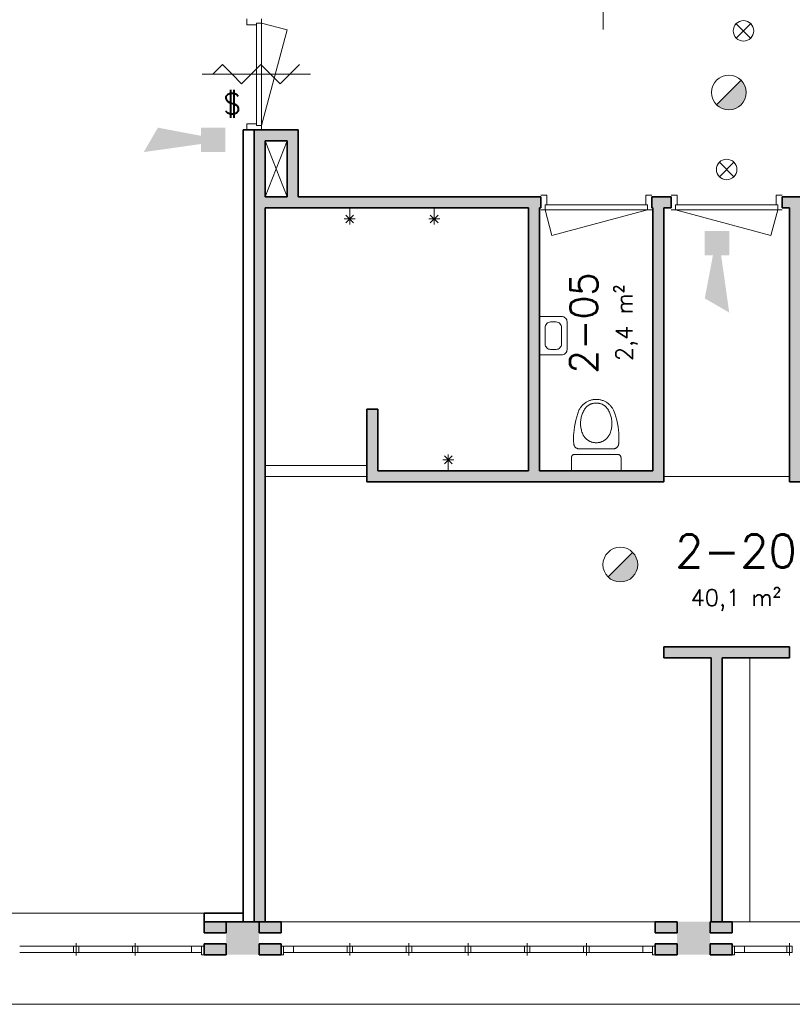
# Model space of a CAD drawing. Header units: millimetres. Extents: x -13022 to 1371524, y -38729 to 632593.
# Tile 315 of 381: x 779069 to 786091, y 574028 to 582980. Entities that reach past the tile are written whole.
import ezdxf

# ---------------------------------------------------------------- set-up
doc = ezdxf.new("R2010")
doc.units = ezdxf.units.MM
doc.header["$LTSCALE"] = 35
for name, color, linetype, lineweight in [('A LIJN 1', 1, 'Continuous', 20), ('A LIJN 2', 2, 'Continuous', 35), ('A LIJN 5', 5, 'Continuous', 13), ('A LIJN 9', 252, 'Continuous', 18), ('Al65----_beveiliging-inst', 92, 'Continuous', 9), ('B95 tekst', 7, 'Continuous', 25), ('brandveiligheid voorzieningen', 10, 'Continuous', 9)]:
    doc.layers.add(name, color=color, linetype=linetype, lineweight=lineweight)
doc.styles.add('Algemeen', font='simplex.shx', dxfattribs={"height": 2.5})

# ---------------------------------------------------------------- blocks, each defined once
blk = doc.blocks.new('Brandmelder')
at = {"layer": 'brandveiligheid voorzieningen'}
blk.add_hatch(color=256, dxfattribs=at).paths.add_polyline_path([(76.62, -89.8, 0.198912), (75.85, -87.94), (72.13, -91.66, 0.668179)])
blk.add_line((72.13, -91.66), (75.85, -87.94), dxfattribs=at)
blk.add_circle((73.99, -89.8), 2.63, dxfattribs=at)
blk = doc.blocks.new('Nevenindicator')
at = {"layer": 'Al65----_beveiliging-inst', "color": 92, "ltscale": 0.7}
for p, q in [((159.19, -81.94), (161.37, -79.75)), ((159.19, -79.75), (161.37, -81.94))]:
    blk.add_line(p, q, dxfattribs=at)
blk.add_circle((160.28, -80.84), 1.55, dxfattribs=at)
blk = doc.blocks.new('Signaalgever (akoestisch)')
at = {"layer": 'Al65----_beveiliging-inst', "color": 10, "linetype": 'Continuous'}
for points in [[(3.71, 0), (3.71, 3.71), (0, 0), (0, 3.71)], [(10.23, 0), (12.38, 3.71), (3.71, 1.24), (3.71, 2.48)]]:
    blk.add_solid(points, dxfattribs=at)
blk = doc.blocks.new('Panieksluiting')
at = {"layer": 'brandveiligheid voorzieningen', "lineweight": 0, "style": 'Algemeen'}
blk.add_text('$', height=3.09, dxfattribs=at).set_placement((158.43, -91.61))

msp = doc.modelspace()

# ---------------------------------------------------------------- hatches: boundary and pattern name
at = {"layer": 'A LIJN 9', "ltscale": 0.1}
h = msp.add_hatch(color=256, dxfattribs=at)
h.dxf.hatch_style = 1
h.paths.add_polyline_path([(783804.164, 581367.861), (781600.162, 581367.861), (781600.162, 581978.86), (781300.157, 581978.86), (781200.156, 581978.86), (781200.156, 574777.885), (781300.157, 574777.885), (781300.157, 581267.86), (783694.172, 581267.86), (783694.172, 578877.863), (782324.323, 578877.863), (782324.323, 579437.863), (782224.322, 579437.863), (782224.322, 578777.863), (784924.171, 578777.863), (784924.171, 578877.863), (784924.171, 581267.86), (784989.165, 581267.86), (784989.165, 581367.861), (784814.177, 581367.861), (784814.177, 581267.86), (784824.171, 581267.86), (784824.171, 578877.863), (783794.172, 578877.863), (783794.172, 581267.86), (783804.165, 581267.86)])
h.paths.add_polyline_path([(781500.161, 581367.861), (781300.157, 581367.861), (781300.157, 581878.859), (781500.161, 581878.859)], flags=16)
h = msp.add_hatch(color=256, dxfattribs=at)
h.dxf.hatch_style = 1
h.paths.add_polyline_path([(786524.321, 581267.86), (786524.321, 581367.861), (785999.179, 581367.861), (785999.179, 581267.86), (786064.172, 581267.86), (786064.172, 578777.863), (789324.168, 578777.863), (789324.168, 575352.902), (788884.168, 575352.902), (788884.168, 574777.893), (788984.168, 574777.893), (788984.168, 575252.902), (789424.168, 575252.902), (789424.168, 578777.863), (792684.171, 578777.863), (792684.171, 578877.863), (792684.171, 581267.86), (792684.171, 581367.861), (787534.335, 581367.861), (787534.335, 581267.86), (788817.322, 581267.86), (788817.322, 580917.86), (789267.321, 580917.86), (789267.321, 581267.86), (791402.324, 581267.86), (791402.324, 580852.866), (791502.324, 580852.866), (791502.324, 581267.86), (792584.172, 581267.86), (792584.172, 578877.863), (791502.322, 578877.863), (791502.323, 579812.859), (791932.321, 579812.86), (791932.321, 579912.86), (791502.322, 579912.859), (791402.324, 579912.859), (791402.322, 578877.863), (786164.171, 578877.863), (786164.171, 580917.86), (786524.321, 580917.86)])
h.paths.add_polyline_path([(786164.171, 581017.86), (786164.171, 581267.86), (786424.321, 581267.86), (786424.321, 581017.86)], flags=16)
h.paths.add_polyline_path([(788917.322, 581017.86), (788917.322, 581267.86), (789167.322, 581267.86), (789167.322, 581017.86)], flags=16)
h = msp.add_hatch(color=256, dxfattribs=at)
h.dxf.hatch_style = 1
h.paths.add_polyline_path([(786064.172, 577277.892), (784924.171, 577277.892), (784924.171, 577177.892), (785354.335, 577177.892), (785354.335, 574777.89), (785454.335, 574777.895), (785454.335, 577177.892), (786064.172, 577177.892)])
h = msp.add_hatch(color=256, dxfattribs=at)
h.dxf.hatch_style = 1
h.paths.add_polyline_path([(780744.311, 574777.884), (780744.311, 574677.892), (780944.312, 574677.892), (780944.312, 574777.884)])
h.paths.add_polyline_path([(780744.311, 574577.869), (780744.311, 574477.869), (780944.312, 574477.869), (780944.354, 574577.869)])
h.paths.add_polyline_path([(781244.324, 574577.894), (781244.324, 574477.894), (781444.322, 574477.894), (781444.322, 574577.894)])
h.paths.add_polyline_path([(781244.324, 574777.885), (781244.324, 574677.884), (781444.322, 574677.884), (781444.322, 574777.884)])
h = msp.add_hatch(color=256, dxfattribs=at)
h.dxf.hatch_style = 1
h.paths.add_polyline_path([(785044.329, 574777.884), (784844.332, 574777.884), (784844.332, 574677.884), (785044.329, 574677.884)])
h.paths.add_polyline_path([(785044.371, 574577.869), (784844.332, 574577.869), (784844.332, 574477.869), (785044.329, 574477.869)])
h.paths.add_polyline_path([(785544.342, 574577.902), (785344.341, 574577.898), (785344.341, 574477.898), (785544.342, 574477.902)])
h.paths.add_polyline_path([(785544.342, 574777.9), (785454.335, 574777.895), (785454.335, 574777.889), (785354.335, 574777.889), (785344.341, 574777.889), (785344.341, 574677.889), (785544.342, 574677.9)])

# ---------------------------------------------------------------- linework, layer by layer
at = {"layer": 'A LIJN 1', "linetype": 'Continuous'}
for p, q in [((784373.166, 582891.767), (784373.166, 583878.961)), ((780911.548, 582571.334), (780824.058, 582483.867)), ((780999.003, 582483.867), (780911.548, 582571.33)), ((781261.389, 582571.334), (781086.458, 582396.403)), ((781261.389, 582571.334), (781436.319, 582396.403)), ((781611.25, 582571.334), (781436.319, 582396.403)), ((781711.25, 582483.867), (780728.217, 582483.867)), ((781086.458, 582396.403), (780999.003, 582483.867)), ((781300.157, 581878.86), (781500.161, 581367.861)), ((781300.157, 581367.861), (781500.161, 581878.86)), ((782068.209, 581267.86), (782068.209, 581117.863)), ((782836.266, 581267.86), (782836.266, 581117.863)), ((782018.208, 581167.858), (782118.209, 581167.858)), ((782103.572, 581203.22), (782032.858, 581132.507)), ((782032.859, 581203.22), (782103.569, 581132.511)), ((782786.265, 581167.858), (782886.266, 581167.858)), ((782871.629, 581203.22), (782800.915, 581132.507)), ((782800.916, 581203.22), (782871.626, 581132.511)), ((783844.172, 580031.764), (783844.172, 580181.764)), ((783894.172, 580231.764), (783944.172, 580231.764)), ((783994.172, 580181.764), (783994.172, 580031.764)), ((783944.172, 579981.764), (783894.172, 579981.764)), ((782928.96, 578942.503), (782999.674, 579013.216)), ((782999.673, 578942.503), (782928.963, 579013.213)), ((782964.323, 578877.863), (782964.323, 579027.861)), ((781300.157, 578927.862), (782224.322, 578927.862)), ((783014.323, 578977.865), (782914.323, 578977.865)), ((781300.157, 578827.862), (782224.322, 578827.862)), ((784924.171, 578827.863), (786064.172, 578827.862)), ((785704.331, 574777.89), (785704.331, 577177.892)), ((796748.361, 574027.902), (744281.704, 574027.902))]:
    msp.add_line(p, q, dxfattribs=at)
at = {"layer": 'A LIJN 1'}
for points in [[(783994.172, 580281.764), (783794.171, 580281.763)], [(783794.171, 580281.763), (783794.171, 579931.764)], [(784044.172, 579981.764), (784044.172, 580231.764)], [(783794.171, 579931.764), (783994.172, 579931.764)]]:
    msp.add_lwpolyline(points, dxfattribs=at)
for centre, major_axis, start_param, end_param in [((783994.172, 580231.764), (-35.355, 35.355), 3.92699082, 5.49778743), ((783994.172, 579981.764), (35.355, 35.355), 3.92699053, 5.49778714)]:
    msp.add_ellipse(centre, major_axis=major_axis, ratio=1, start_param=start_param, end_param=end_param, dxfattribs=at)
at = {"layer": 'A LIJN 1', "linetype": 'Continuous'}
for centre, major_axis, start_param, end_param in [((783894.172, 580181.764), (35.355, 35.355), 0.78539816, 2.35619453), ((783944.172, 580181.764), (-35.355, 35.355), 3.92699082, 5.49778719), ((783894.172, 580031.764), (-35.355, 35.355), 0.78539816, 2.35619453), ((783944.172, 580031.764), (35.355, 35.355), 3.92699082, 5.49778719)]:
    msp.add_ellipse(centre, major_axis=major_axis, ratio=1, start_param=start_param, end_param=end_param, dxfattribs=at)
for points, invisible_edges in [([(784198.622, 579429.14), (784162.231, 579446.607), (784166.074, 579452.472)], 13), ([(784166.074, 579452.472), (784170.151, 579458.177), (784203.672, 579437.5)], 14), ([(784198.622, 579429.14), (784166.074, 579452.472), (784203.672, 579437.5)], 3), ([(784174.455, 579463.714), (784203.672, 579437.5), (784170.151, 579458.177)], 3), ([(784174.455, 579463.714), (784178.979, 579469.071), (784209.06, 579445.648)], 14), ([(784174.455, 579463.714), (784209.06, 579445.648), (784203.672, 579437.5)], 13), ([(784209.06, 579445.648), (784178.979, 579469.071), (784183.717, 579474.241)], 13), ([(784188.659, 579479.215), (784214.825, 579452.861), (784183.717, 579474.241)], 3), ([(784183.717, 579474.241), (784214.825, 579452.861), (784211.871, 579449.311)], 13), ([(784209.06, 579445.648), (784183.717, 579474.241), (784211.871, 579449.311)], 3), ([(784188.659, 579479.215), (784193.799, 579483.985), (784217.915, 579456.292)], 14), ([(784188.659, 579479.215), (784217.915, 579456.292), (784214.825, 579452.861)], 13), ([(784221.139, 579459.598), (784193.799, 579483.985), (784199.127, 579488.544)], 13), ([(784221.139, 579459.598), (784217.915, 579456.292), (784193.799, 579483.985)], 14), ([(784224.49, 579462.775), (784199.127, 579488.544), (784204.635, 579492.883)], 13), ([(784221.139, 579459.598), (784199.127, 579488.544), (784224.49, 579462.775)], 3), ([(784227.963, 579465.818), (784204.635, 579492.883), (784210.314, 579496.996)], 13), ([(784227.963, 579465.818), (784224.49, 579462.775), (784204.635, 579492.883)], 14), ([(784235.256, 579471.482), (784210.314, 579496.996), (784216.155, 579500.877)], 13), ([(784231.554, 579468.722), (784227.963, 579465.818), (784210.314, 579496.996)], 14), ([(784231.554, 579468.722), (784210.314, 579496.996), (784235.256, 579471.482)], 3), ([(784222.148, 579504.518), (784239.064, 579474.094), (784216.155, 579500.877)], 3), ([(784235.256, 579471.482), (784216.155, 579500.877), (784239.064, 579474.094)], 3), ([(784228.283, 579507.914), (784242.972, 579476.554), (784222.148, 579504.518)], 3), ([(784242.972, 579476.554), (784239.064, 579474.094), (784222.148, 579504.518)], 14), ([(784228.283, 579507.914), (784234.55, 579511.058), (784246.974, 579478.858)], 14), ([(784228.283, 579507.914), (784246.974, 579478.858), (784242.972, 579476.554)], 13), ([(784251.063, 579481.004), (784234.55, 579511.058), (784240.94, 579513.947)], 13), ([(784251.063, 579481.004), (784246.974, 579478.858), (784234.55, 579511.058)], 14), ([(784255.234, 579482.986), (784240.94, 579513.947), (784247.441, 579516.576)], 13), ([(784251.063, 579481.004), (784240.94, 579513.947), (784255.234, 579482.986)], 3), ([(784263.792, 579486.451), (784247.441, 579516.576), (784254.043, 579518.939)], 13), ([(784259.479, 579484.803), (784255.234, 579482.986), (784247.441, 579516.576)], 14), ([(784259.479, 579484.803), (784247.441, 579516.576), (784263.792, 579486.451)], 3), ([(784260.735, 579521.033), (784268.167, 579487.928), (784254.043, 579518.939)], 3), ([(784263.792, 579486.451), (784254.043, 579518.939), (784268.167, 579487.928)], 3), ([(784260.735, 579521.033), (784267.507, 579522.855), (784272.597, 579489.232)], 14), ([(784260.735, 579521.033), (784272.597, 579489.232), (784268.167, 579487.928)], 13), ([(784277.075, 579490.361), (784267.507, 579522.855), (784274.345, 579524.402)], 13), ([(784277.075, 579490.361), (784272.597, 579489.232), (784267.507, 579522.855)], 14), ([(784281.593, 579491.312), (784274.345, 579524.402), (784281.242, 579525.671)], 13), ([(784277.075, 579490.361), (784274.345, 579524.402), (784281.593, 579491.312)], 3), ([(784281.242, 579525.671), (784288.184, 579526.66), (784290.726, 579492.678)], 14), ([(784281.593, 579491.312), (784281.242, 579525.671), (784286.146, 579492.085)], 3), ([(784281.242, 579525.671), (784290.726, 579492.678), (784286.146, 579492.085)], 13), ([(784295.16, 579527.368), (784295.324, 579493.091), (784288.184, 579526.66)], 3), ([(784290.726, 579492.678), (784288.184, 579526.66), (784295.324, 579493.091)], 3), ([(784299.936, 579493.321), (784295.16, 579527.368), (784302.16, 579527.793)], 13), ([(784299.936, 579493.321), (784295.324, 579493.091), (784295.16, 579527.368)], 14), ([(784299.936, 579493.321), (784302.16, 579527.793), (784304.554, 579493.37)], 3), ([(784302.16, 579527.793), (784309.171, 579527.935), (784304.554, 579493.37)], 14), ([(784304.554, 579493.37), (784309.171, 579527.935), (784309.17, 579493.238)], 3), ([(784313.787, 579493.37), (784309.17, 579493.238), (784309.171, 579527.935)], 14), ([(784316.181, 579527.793), (784313.787, 579493.37), (784309.171, 579527.935)], 3), ([(784318.405, 579493.321), (784313.787, 579493.37), (784316.181, 579527.793)], 14), ([(784318.405, 579493.321), (784316.181, 579527.793), (784323.181, 579527.368)], 13), ([(784318.405, 579493.321), (784323.181, 579527.368), (784323.017, 579493.091)], 3), ([(784323.181, 579527.368), (784330.157, 579526.66), (784323.017, 579493.091)], 14), ([(784327.616, 579492.678), (784323.017, 579493.091), (784330.157, 579526.66)], 14), ([(784327.616, 579492.678), (784330.157, 579526.66), (784337.099, 579525.671)], 13), ([(784327.616, 579492.678), (784337.099, 579525.671), (784332.195, 579492.085)], 3), ([(784336.748, 579491.312), (784332.195, 579492.085), (784337.099, 579525.671)], 14), ([(784343.996, 579524.402), (784336.748, 579491.312), (784337.099, 579525.671)], 3), ([(784343.996, 579524.402), (784341.267, 579490.361), (784336.748, 579491.312)], 13), ([(784343.996, 579524.402), (784350.835, 579522.855), (784341.267, 579490.361)], 14), ([(784345.744, 579489.232), (784341.267, 579490.361), (784350.835, 579522.855)], 14), ([(784345.744, 579489.232), (784350.835, 579522.855), (784357.607, 579521.033)], 13), ([(784345.744, 579489.232), (784357.607, 579521.033), (784350.174, 579487.928)], 3), ([(784350.174, 579487.928), (784357.607, 579521.033), (784364.299, 579518.939)], 13), ([(784350.174, 579487.928), (784364.299, 579518.939), (784354.549, 579486.451)], 3), ([(784370.9, 579516.576), (784354.549, 579486.451), (784364.299, 579518.939)], 3), ([(784358.863, 579484.803), (784354.549, 579486.451), (784370.9, 579516.576)], 14), ([(784358.863, 579484.803), (784370.9, 579516.576), (784363.108, 579482.986)], 3), ([(784370.9, 579516.576), (784377.401, 579513.947), (784363.108, 579482.986)], 14), ([(784377.401, 579513.947), (784367.278, 579481.004), (784363.108, 579482.986)], 13), ([(784377.401, 579513.947), (784383.791, 579511.058), (784367.278, 579481.004)], 14), ([(784367.278, 579481.004), (784383.791, 579511.058), (784371.367, 579478.858)], 3), ([(784390.058, 579507.914), (784371.367, 579478.858), (784383.791, 579511.058)], 3), ([(784390.058, 579507.914), (784375.369, 579476.554), (784371.367, 579478.858)], 13), ([(784390.058, 579507.914), (784396.193, 579504.518), (784375.369, 579476.554)], 14), ([(784379.277, 579474.094), (784375.369, 579476.554), (784396.193, 579504.518)], 14), ([(784379.277, 579474.094), (784396.193, 579504.518), (784402.186, 579500.877)], 13), ([(784379.277, 579474.094), (784402.186, 579500.877), (784383.085, 579471.482)], 3), ([(784402.186, 579500.877), (784408.028, 579496.997), (784383.085, 579471.482)], 14), ([(784383.085, 579471.482), (784408.028, 579496.997), (784386.787, 579468.722)], 3), ([(784390.378, 579465.818), (784386.787, 579468.722), (784408.028, 579496.997)], 14), ([(784413.707, 579492.883), (784390.378, 579465.818), (784408.028, 579496.997)], 3), ([(784413.707, 579492.883), (784393.851, 579462.775), (784390.378, 579465.818)], 13), ([(784419.214, 579488.544), (784393.851, 579462.775), (784413.707, 579492.883)], 3), ([(784419.214, 579488.544), (784397.202, 579459.598), (784393.851, 579462.775)], 13), ([(784419.214, 579488.544), (784424.542, 579483.985), (784397.202, 579459.598)], 14), ([(784397.202, 579459.598), (784424.542, 579483.985), (784400.426, 579456.292)], 3), ([(784424.542, 579483.985), (784429.683, 579479.215), (784400.426, 579456.292)], 14), ([(784403.517, 579452.861), (784400.426, 579456.292), (784429.683, 579479.215)], 14), ([(784403.517, 579452.861), (784429.683, 579479.215), (784434.625, 579474.241)], 13), ([(784406.47, 579449.311), (784403.517, 579452.861), (784434.625, 579474.241)], 14), ([(784409.282, 579445.648), (784406.47, 579449.311), (784434.625, 579474.241)], 14), ([(784409.282, 579445.648), (784434.625, 579474.241), (784439.362, 579469.071)], 13), ([(784409.282, 579445.648), (784439.362, 579469.071), (784443.887, 579463.714)], 13), ([(784409.282, 579445.648), (784443.887, 579463.714), (784414.669, 579437.5)], 3), ([(784448.191, 579458.177), (784414.669, 579437.5), (784443.887, 579463.714)], 3), ([(784448.191, 579458.177), (784452.268, 579452.472), (784414.669, 579437.5)], 14), ([(784452.268, 579452.472), (784419.72, 579429.14), (784414.669, 579437.5)], 13), ([(784456.11, 579446.607), (784419.72, 579429.14), (784452.268, 579452.472)], 3), ([(784131.756, 579369.474), (784169.44, 579346.725), (784123.577, 579339.501)], 3), ([(784131.756, 579369.474), (784141.293, 579399.043), (784175.786, 579375.317)], 14), ([(784131.756, 579369.474), (784175.786, 579375.317), (784173.284, 579365.875)], 13), ([(784131.756, 579369.474), (784173.284, 579365.875), (784171.168, 579356.339)], 13), ([(784131.756, 579369.474), (784171.168, 579356.339), (784169.44, 579346.725)], 13), ([(784185.561, 579402.925), (784141.293, 579399.043), (784152.167, 579428.146)], 13), ([(784185.561, 579402.925), (784181.93, 579393.857), (784141.293, 579399.043)], 14), ([(784181.93, 579393.857), (784178.67, 579384.649), (784141.293, 579399.043)], 14), ([(784175.786, 579375.317), (784141.293, 579399.043), (784178.67, 579384.649)], 3), ([(784155.272, 579434.434), (784189.559, 579411.838), (784152.167, 579428.146)], 3), ([(784185.561, 579402.925), (784152.167, 579428.146), (784189.559, 579411.838)], 3), ([(784155.272, 579434.434), (784158.628, 579440.591), (784193.914, 579420.58)], 14), ([(784155.272, 579434.434), (784193.914, 579420.58), (784189.559, 579411.838)], 13), ([(784162.231, 579446.607), (784193.914, 579420.58), (784158.628, 579440.591)], 3), ([(784198.622, 579429.14), (784193.914, 579420.58), (784162.231, 579446.607)], 14), ([(784456.11, 579446.607), (784424.427, 579420.58), (784419.72, 579429.14)], 13), ([(784459.713, 579440.591), (784424.427, 579420.58), (784456.11, 579446.607)], 3), ([(784459.713, 579440.591), (784463.069, 579434.434), (784424.427, 579420.58)], 14), ([(784463.069, 579434.434), (784428.782, 579411.838), (784424.427, 579420.58)], 13), ([(784463.069, 579434.434), (784466.174, 579428.146), (784428.782, 579411.838)], 14), ([(784432.78, 579402.925), (784428.782, 579411.838), (784466.174, 579428.146)], 14), ([(784432.78, 579402.925), (784466.174, 579428.146), (784477.049, 579399.043)], 13), ([(784432.78, 579402.925), (784477.049, 579399.043), (784436.412, 579393.857)], 3), ([(784436.412, 579393.857), (784477.049, 579399.043), (784439.671, 579384.649)], 3), ([(784442.555, 579375.317), (784439.671, 579384.649), (784477.049, 579399.043)], 14), ([(784486.586, 579369.474), (784442.555, 579375.317), (784477.049, 579399.043)], 3), ([(784486.586, 579369.474), (784445.057, 579365.875), (784442.555, 579375.317)], 13), ([(784486.586, 579369.474), (784447.173, 579356.339), (784445.057, 579365.875)], 13), ([(784486.586, 579369.474), (784448.901, 579346.725), (784447.173, 579356.339)], 13), ([(784486.586, 579369.474), (784494.764, 579339.501), (784448.901, 579346.725)], 14), ([(784169.837, 579268.921), (784107.346, 579247.784), (784111.36, 579278.592)], 13), ([(784116.774, 579309.186), (784167.363, 579288.296), (784111.36, 579278.592)], 3), ([(784168.404, 579278.583), (784111.36, 579278.592), (784167.363, 579288.296)], 3), ([(784169.837, 579268.921), (784111.36, 579278.592), (784168.404, 579278.583)], 3), ([(784116.774, 579309.186), (784123.577, 579339.501), (784166.619, 579317.573)], 14), ([(784116.774, 579309.186), (784166.619, 579317.573), (784166.47, 579307.807)], 13), ([(784116.774, 579309.186), (784166.47, 579307.807), (784166.718, 579298.042)], 13), ([(784116.774, 579309.186), (784166.718, 579298.042), (784167.363, 579288.296)], 13), ([(784123.577, 579339.501), (784169.44, 579346.725), (784168.105, 579337.049)], 13), ([(784167.165, 579327.326), (784166.619, 579317.573), (784123.577, 579339.501)], 14), ([(784167.165, 579327.326), (784123.577, 579339.501), (784168.105, 579337.049)], 3), ([(784449.938, 579278.583), (784506.982, 579278.592), (784448.504, 579268.921)], 3), ([(784448.504, 579268.921), (784506.982, 579278.592), (784510.996, 579247.783)], 13), ([(784450.236, 579337.049), (784448.901, 579346.725), (784494.764, 579339.501)], 14), ([(784450.978, 579288.296), (784506.982, 579278.592), (784449.938, 579278.583)], 3), ([(784450.236, 579337.049), (784494.764, 579339.501), (784451.177, 579327.326)], 3), ([(784450.978, 579288.296), (784501.568, 579309.186), (784506.982, 579278.592)], 13), ([(784450.978, 579288.296), (784451.623, 579298.042), (784501.568, 579309.186)], 14), ([(784451.722, 579317.573), (784451.177, 579327.326), (784494.764, 579339.501)], 14), ([(784451.871, 579307.807), (784501.568, 579309.186), (784451.623, 579298.042)], 3), ([(784501.568, 579309.186), (784451.722, 579317.573), (784494.764, 579339.501)], 3), ([(784451.871, 579307.807), (784451.722, 579317.573), (784501.568, 579309.186)], 14), ([(784103.147, 579173.367), (784103.547, 579198.223), (784188.767, 579208.045)], 14), ([(784103.147, 579173.367), (784188.767, 579208.045), (784191.197, 579203.297)], 13), ([(784103.147, 579173.367), (784191.197, 579203.297), (784193.816, 579198.65)], 13), ([(784103.147, 579173.367), (784193.816, 579198.65), (784196.621, 579194.112)], 13), ([(784199.605, 579189.691), (784103.147, 579173.367), (784196.621, 579194.112)], 3), ([(784199.605, 579189.691), (784103.749, 579148.517), (784103.147, 579173.367)], 13), ([(784103.547, 579198.223), (784104.947, 579223.041), (784182.807, 579221.919)], 14), ([(784103.547, 579198.223), (784182.807, 579221.919), (784186.531, 579212.888)], 13), ([(784103.547, 579198.223), (784186.531, 579212.888), (784188.767, 579208.045)], 13), ([(784199.605, 579189.691), (784202.765, 579185.394), (784103.749, 579148.517)], 14), ([(784206.097, 579181.227), (784103.749, 579148.517), (784202.765, 579185.394)], 3), ([(784107.346, 579247.784), (784176.474, 579240.395), (784104.947, 579223.041)], 3), ([(784179.453, 579231.092), (784104.947, 579223.041), (784176.474, 579240.395)], 3), ([(784179.453, 579231.092), (784182.807, 579221.919), (784104.947, 579223.041)], 14), ([(784171.662, 579259.325), (784107.346, 579247.784), (784169.837, 579268.921)], 3), ([(784171.662, 579259.325), (784173.876, 579249.811), (784107.346, 579247.784)], 14), ([(784173.876, 579249.811), (784176.474, 579240.395), (784107.346, 579247.784)], 14), ([(784412.245, 579181.227), (784415.576, 579185.394), (784514.592, 579148.517)], 14), ([(784514.592, 579148.517), (784415.576, 579185.394), (784418.736, 579189.691)], 13), ([(784515.194, 579173.367), (784418.736, 579189.691), (784421.72, 579194.112)], 13), ([(784514.592, 579148.517), (784418.736, 579189.691), (784515.194, 579173.367)], 3), ([(784515.194, 579173.367), (784421.72, 579194.112), (784424.525, 579198.65)], 13), ([(784515.194, 579173.367), (784424.525, 579198.65), (784427.144, 579203.297)], 13), ([(784429.574, 579208.045), (784515.194, 579173.367), (784427.144, 579203.297)], 3), ([(784429.574, 579208.045), (784431.811, 579212.888), (784514.794, 579198.223)], 14), ([(784429.574, 579208.045), (784514.794, 579198.223), (784515.194, 579173.367)], 13), ([(784514.794, 579198.223), (784431.811, 579212.888), (784435.534, 579221.919)], 13), ([(784513.394, 579223.041), (784435.534, 579221.919), (784438.888, 579231.092)], 13), ([(784513.394, 579223.041), (784514.794, 579198.223), (784435.534, 579221.919)], 14), ([(784513.394, 579223.041), (784438.888, 579231.092), (784441.868, 579240.395)], 13), ([(784441.868, 579240.395), (784444.466, 579249.811), (784510.996, 579247.783)], 14), ([(784513.394, 579223.041), (784441.868, 579240.395), (784510.996, 579247.783)], 3), ([(784446.679, 579259.325), (784510.996, 579247.783), (784444.466, 579249.811)], 3), ([(784446.679, 579259.325), (784448.504, 579268.921), (784510.996, 579247.783)], 14), ([(784206.097, 579181.227), (784209.593, 579177.198), (784103.749, 579148.517)], 14), ([(784209.593, 579177.198), (784105.35, 579123.711), (784103.749, 579148.517)], 13), ([(784106.712, 579115.569), (784105.35, 579123.711), (784107.893, 579111.609)], 3), ([(784113.328, 579100.502), (784111.212, 579104.051), (784105.35, 579123.711)], 14), ([(784105.863, 579119.612), (784105.35, 579123.711), (784106.712, 579115.569)], 2), ([(784107.893, 579111.609), (784111.212, 579104.051), (784109.396, 579107.762)], 1), ([(784118.401, 579093.989), (784115.729, 579097.141), (784113.328, 579100.502)], 12), ([(784121.323, 579091.069), (784118.401, 579093.989), (784113.328, 579100.502)], 14), ([(784155.178, 579077.863), (784209.593, 579177.198), (784213.248, 579173.313)], 13), ([(784155.178, 579077.863), (784213.248, 579173.313), (784217.057, 579169.578)], 13), ([(784155.178, 579077.863), (784217.057, 579169.578), (784221.013, 579166.001)], 13), ([(784155.178, 579077.863), (784221.013, 579166.001), (784225.11, 579162.585)], 13), ([(784155.178, 579077.863), (784225.11, 579162.585), (784229.341, 579159.337)], 13), ([(784155.178, 579077.863), (784229.341, 579159.337), (784233.701, 579156.262)], 13), ([(784155.178, 579077.863), (784233.701, 579156.262), (784238.18, 579153.365)], 13), ([(784155.178, 579077.863), (784238.18, 579153.365), (784242.772, 579150.651)], 13), ([(784155.178, 579077.863), (784242.772, 579150.651), (784247.47, 579148.124)], 13), ([(784155.178, 579077.863), (784247.47, 579148.124), (784252.266, 579145.788)], 13), ([(784155.178, 579077.863), (784252.266, 579145.788), (784257.152, 579143.648)], 13), ([(784155.178, 579077.863), (784257.152, 579143.648), (784262.119, 579141.705)], 13), ([(784155.178, 579077.863), (784262.119, 579141.705), (784267.162, 579139.965)], 13), ([(784155.178, 579077.863), (784267.162, 579139.965), (784272.27, 579138.429)], 13), ([(784155.178, 579077.863), (784272.27, 579138.429), (784277.436, 579137.1)], 13), ([(784155.178, 579077.863), (784277.436, 579137.1), (784282.652, 579135.98)], 13), ([(784155.178, 579077.863), (784282.652, 579135.98), (784287.908, 579135.071)], 13), ([(784155.178, 579077.863), (784287.908, 579135.071), (784293.197, 579134.375)], 13), ([(784155.178, 579077.863), (784293.197, 579134.375), (784298.51, 579133.892)], 13), ([(784155.178, 579077.863), (784298.51, 579133.892), (784303.837, 579133.624)], 13), ([(784155.178, 579077.863), (784303.837, 579133.624), (784309.171, 579133.57)], 13), ([(784155.178, 579077.863), (784309.171, 579133.57), (784463.163, 579077.863)], 3), ([(784463.163, 579077.863), (784309.171, 579133.57), (784314.505, 579133.624)], 13), ([(784463.163, 579077.863), (784314.505, 579133.624), (784319.832, 579133.892)], 13), ([(784463.163, 579077.863), (784319.832, 579133.892), (784325.145, 579134.375)], 13), ([(784463.163, 579077.863), (784325.145, 579134.375), (784330.433, 579135.071)], 13), ([(784463.163, 579077.863), (784330.433, 579135.071), (784335.689, 579135.98)], 13), ([(784463.163, 579077.863), (784335.689, 579135.98), (784340.905, 579137.1)], 13), ([(784463.163, 579077.863), (784340.905, 579137.1), (784346.071, 579138.429)], 13), ([(784463.163, 579077.863), (784346.071, 579138.429), (784351.179, 579139.965)], 13), ([(784463.163, 579077.863), (784351.179, 579139.965), (784356.222, 579141.705)], 13), ([(784463.163, 579077.863), (784356.222, 579141.705), (784361.19, 579143.648)], 13), ([(784463.163, 579077.863), (784361.19, 579143.648), (784366.075, 579145.788)], 13), ([(784463.163, 579077.863), (784366.075, 579145.788), (784370.871, 579148.124)], 13), ([(784463.163, 579077.863), (784370.871, 579148.124), (784375.569, 579150.651)], 13), ([(784463.163, 579077.863), (784375.569, 579150.651), (784380.161, 579153.365)], 13), ([(784463.163, 579077.863), (784380.161, 579153.365), (784384.641, 579156.262)], 13), ([(784463.163, 579077.863), (784384.641, 579156.262), (784389, 579159.337)], 13), ([(784463.163, 579077.863), (784389, 579159.337), (784393.231, 579162.585)], 13), ([(784463.163, 579077.863), (784393.231, 579162.585), (784397.328, 579166.001)], 13), ([(784463.163, 579077.863), (784397.328, 579166.001), (784401.284, 579169.578)], 13), ([(784463.163, 579077.863), (784401.284, 579169.578), (784405.093, 579173.313)], 13), ([(784463.163, 579077.863), (784405.093, 579173.313), (784408.749, 579177.198)], 13), ([(784412.245, 579181.227), (784514.592, 579148.517), (784408.749, 579177.198)], 3), ([(784514.592, 579148.517), (784512.992, 579123.711), (784408.749, 579177.198)], 14), ([(784463.163, 579077.863), (784512.992, 579123.711), (784512.479, 579119.612)], 13), ([(784499.941, 579093.989), (784497.019, 579091.069), (784505.013, 579100.502)], 14), ([(784499.941, 579093.989), (784505.013, 579100.502), (784502.612, 579097.141)], 1), ([(784507.13, 579104.051), (784505.013, 579100.502), (784510.448, 579111.609)], 14), ([(784508.945, 579107.762), (784507.13, 579104.051), (784510.448, 579111.609)], 2), ([(784512.479, 579119.612), (784511.629, 579115.569), (784510.448, 579111.609)], 12), ([(784114.171, 579027.863), (784084.17, 578877.863), (784084.171, 578997.863)], 13), ([(784114.171, 579027.863), (784534.171, 578877.863), (784084.17, 578877.863)], 13), ([(784084.264, 579000.216), (784089.901, 579015.496), (784084.171, 578997.863)], 3), ([(784084.264, 579000.216), (784084.54, 579002.556), (784085, 579004.866)], 12), ([(784085, 579004.866), (784085.639, 579007.133), (784086.454, 579009.343)], 12), ([(784087.44, 579011.483), (784089.901, 579015.496), (784086.454, 579009.343)], 3), ([(784087.44, 579011.483), (784088.592, 579013.538), (784089.901, 579015.496)], 12), ([(784098.496, 579023.442), (784089.901, 579015.496), (784091.359, 579017.346)], 13), ([(784096.538, 579022.133), (784098.496, 579023.442), (784091.359, 579017.346)], 14), ([(784096.538, 579022.133), (784091.359, 579017.346), (784092.957, 579019.076)], 13), ([(784096.538, 579022.133), (784092.957, 579019.076), (784094.687, 579020.675)], 1), ([(784098.496, 579023.442), (784100.552, 579024.593), (784102.691, 579025.579)], 12), ([(784109.478, 579027.493), (784102.691, 579025.579), (784107.167, 579027.034)], 3), ([(784102.691, 579025.579), (784104.9, 579026.394), (784107.167, 579027.034)], 12), ([(784109.478, 579027.493), (784111.817, 579027.77), (784114.171, 579027.863)], 12), ([(784114.171, 579027.863), (784504.17, 579027.863), (784534.171, 578877.863)], 14), ([(784131.388, 579083.886), (784127.838, 579086), (784121.323, 579091.069)], 14), ([(784131.388, 579083.886), (784121.323, 579091.069), (784135.099, 579082.072)], 3), ([(784121.323, 579091.069), (784127.838, 579086), (784124.475, 579088.4)], 1), ([(784138.947, 579080.571), (784135.099, 579082.072), (784146.951, 579078.545)], 14), ([(784142.907, 579079.392), (784138.947, 579080.571), (784146.951, 579078.545)], 2), ([(784155.178, 579077.863), (784151.051, 579078.033), (784146.951, 579078.545)], 12), ([(784463.163, 579077.863), (784471.391, 579078.545), (784467.291, 579078.033)], 1), ([(784471.391, 579078.545), (784483.242, 579082.072), (784479.394, 579080.571)], 13), ([(784471.391, 579078.545), (784479.394, 579080.571), (784475.434, 579079.392)], 1), ([(784483.242, 579082.072), (784497.019, 579091.069), (784486.954, 579083.886)], 3), ([(784490.503, 579086), (784486.954, 579083.886), (784497.019, 579091.069)], 14), ([(784493.866, 579088.4), (784490.503, 579086), (784497.019, 579091.069)], 2), ([(784534.171, 578877.863), (784504.17, 579027.863), (784534.17, 578997.863)], 3), ([(784508.863, 579027.493), (784504.17, 579027.863), (784506.524, 579027.77)], 1), ([(784511.174, 579027.034), (784515.651, 579025.579), (784508.863, 579027.493)], 3), ([(784511.174, 579027.034), (784513.441, 579026.394), (784515.651, 579025.579)], 12), ([(784515.651, 579025.579), (784517.79, 579024.593), (784519.845, 579023.442)], 12), ([(784528.44, 579015.496), (784519.845, 579023.442), (784526.982, 579017.346)], 3), ([(784521.804, 579022.133), (784526.982, 579017.346), (784519.845, 579023.442)], 3), ([(784525.384, 579019.076), (784521.804, 579022.133), (784523.654, 579020.675)], 1), ([(784525.384, 579019.076), (784526.982, 579017.346), (784521.804, 579022.133)], 14), ([(784530.901, 579011.483), (784531.887, 579009.343), (784528.44, 579015.496)], 14), ([(784534.078, 579000.216), (784534.17, 578997.863), (784528.44, 579015.496)], 14), ([(784528.44, 579015.496), (784529.75, 579013.538), (784530.901, 579011.483)], 12), ([(784531.887, 579009.343), (784532.702, 579007.133), (784533.341, 579004.866)], 12), ([(784533.341, 579004.866), (784533.801, 579002.556), (784534.078, 579000.216)], 12)]:
    msp.add_3dface(points, dxfattribs=dict(at, invisible_edges=invisible_edges))
at = {"layer": 'A LIJN 2'}
for p, q in [((781100.156, 574777.886), (781100.156, 581978.86)), ((781200.156, 581978.86), (781100.156, 581978.86)), ((781200.156, 581978.86), (781200.156, 574777.884)), ((781300.157, 581978.86), (781200.156, 581978.86)), ((781200.156, 574777.886), (781200.156, 581978.86)), ((781300.157, 581978.86), (781600.162, 581978.86)), ((781600.162, 581978.86), (781600.162, 581367.861)), ((781300.157, 581367.861), (781300.157, 581878.859)), ((781300.157, 581878.859), (781500.161, 581878.859)), ((781500.161, 581878.859), (781500.161, 581367.861)), ((781300.157, 581367.861), (781500.161, 581367.861)), ((781600.162, 581367.861), (783804.164, 581367.861)), ((783804.164, 581367.861), (783804.165, 581267.86)), ((784814.177, 581367.861), (784989.165, 581367.861)), ((784814.177, 581367.861), (784814.177, 581267.86)), ((784989.165, 581367.861), (784989.165, 581267.86)), ((785999.179, 581367.861), (786524.321, 581367.861)), ((785999.179, 581367.861), (785999.179, 581267.86)), ((781300.157, 581267.86), (783694.172, 581267.86)), ((781300.157, 574777.884), (781300.157, 581267.86)), ((783694.172, 581267.86), (783694.172, 578877.863)), ((783794.172, 581267.86), (783804.165, 581267.86)), ((783794.172, 581267.86), (783794.172, 578877.863)), ((784814.177, 581267.86), (784824.171, 581267.86)), ((784824.171, 578877.863), (784824.171, 581267.86)), ((784924.171, 578877.863), (784924.171, 581267.86)), ((784924.171, 581267.86), (784989.165, 581267.86)), ((785999.179, 581267.86), (786064.172, 581267.86)), ((786064.172, 578777.863), (786064.172, 581267.86)), ((782224.322, 579437.863), (782224.322, 578777.863)), ((782224.322, 579437.863), (782324.323, 579437.863)), ((782324.323, 579437.863), (782324.323, 578877.863)), ((782324.323, 578877.863), (783694.172, 578877.863)), ((783794.172, 578877.863), (784824.171, 578877.863)), ((784924.171, 578777.863), (784924.171, 578877.863)), ((782224.322, 578777.863), (784924.171, 578777.863)), ((786064.172, 578777.863), (789324.168, 578777.863)), ((784924.171, 577277.892), (786064.172, 577277.892)), ((784924.171, 577177.892), (784924.171, 577277.892)), ((786064.172, 577177.892), (786064.172, 577277.892)), ((784924.171, 577177.892), (785354.335, 577177.892)), ((785354.335, 574777.889), (785354.335, 577177.892)), ((785454.335, 577177.892), (786064.172, 577177.892)), ((785454.335, 574777.889), (785454.335, 577177.892)), ((780744.311, 574857.884), (781100.157, 574857.884)), ((780744.311, 574777.884), (780744.311, 574857.884)), ((780744.311, 574777.892), (780744.311, 574677.892)), ((780744.311, 574777.884), (781100.157, 574777.884)), ((780944.312, 574777.892), (780944.312, 574677.892)), ((781200.156, 574777.886), (781100.156, 574777.886)), ((781100.156, 574777.886), (781444.322, 574777.884)), ((781300.157, 574777.884), (781200.156, 574777.884)), ((781244.324, 574777.884), (781244.324, 574677.884)), ((781444.322, 574777.884), (781444.322, 574677.884)), ((784844.332, 574777.884), (785044.329, 574777.884)), ((784844.332, 574777.884), (784844.332, 574677.884)), ((785044.329, 574777.884), (785044.329, 574677.884)), ((785344.341, 574777.889), (785544.342, 574777.9)), ((785344.341, 574777.889), (785344.341, 574677.889)), ((785454.335, 574777.889), (785354.335, 574777.889)), ((785544.342, 574777.9), (785544.342, 574677.9)), ((780744.311, 574677.892), (780944.312, 574677.892)), ((781244.324, 574677.884), (781444.322, 574677.884)), ((784844.332, 574677.884), (785044.329, 574677.884)), ((785344.341, 574677.889), (785544.342, 574677.9)), ((780744.311, 574577.869), (780944.354, 574577.869)), ((780744.311, 574477.869), (780744.311, 574577.869)), ((780944.312, 574477.869), (780944.354, 574577.869)), ((781244.324, 574577.894), (781444.322, 574577.894)), ((781244.324, 574477.894), (781244.324, 574577.894)), ((781444.322, 574477.894), (781444.322, 574577.894)), ((784844.332, 574577.869), (785044.371, 574577.869)), ((784844.332, 574477.869), (784844.332, 574577.869)), ((785044.329, 574477.869), (785044.371, 574577.869)), ((785344.341, 574577.898), (785544.342, 574577.902)), ((785344.341, 574477.898), (785344.341, 574577.898)), ((785544.342, 574477.902), (785544.342, 574577.902)), ((780744.311, 574477.869), (780944.312, 574477.869)), ((781244.324, 574477.894), (781444.322, 574477.894)), ((784844.332, 574477.869), (785044.329, 574477.869)), ((785344.341, 574477.898), (785544.342, 574477.902))]:
    msp.add_line(p, q, dxfattribs=at)
for points in [[(781244.324, 574477.894, -15000.001), (780944.312, 574477.894, -15000.001), (781244.324, 574777.885, -15000.001), (780944.312, 574777.892, -15000.001)], [(785344.341, 574477.898, -15000.001), (785044.329, 574477.898, -15000.001), (785344.341, 574777.889, -15000.001), (785044.329, 574777.896, -15000.001)]]:
    msp.add_trace(points, dxfattribs=at)
at = {"layer": 'A LIJN 5', "linetype": 'Continuous'}
for p, q in [((781267.647, 582948.872), (781500.164, 582886.567)), ((781267.654, 582948.872), (781267.654, 582018.8)), ((781222.657, 582933.869), (781222.657, 582033.864)), ((781500.164, 582886.567), (781267.654, 582018.8)), ((783844.165, 581250.371), (783906.47, 581017.854)), ((783844.165, 581250.363), (784774.238, 581250.363)), ((783859.168, 581295.36), (784759.173, 581295.36)), ((783906.47, 581017.854), (784774.238, 581250.363)), ((785959.178, 581250.363), (785029.105, 581250.363)), ((785896.872, 581017.854), (785029.105, 581250.363)), ((785944.175, 581295.36), (785044.169, 581295.36)), ((785959.178, 581250.371), (785896.872, 581017.854)), ((777344.31, 574857.86), (780744.319, 574857.86)), ((781444.323, 574777.884), (784844.332, 574777.884)), ((785544.342, 574777.9), (788324.152, 574777.9)), ((779069.293, 574557.862), (779556.766, 574557.862)), ((779581.767, 574582.862), (779581.767, 574472.862)), ((779606.769, 574557.862), (780094.317, 574557.862)), ((780119.315, 574582.862), (780119.315, 574472.862)), ((780144.317, 574557.862), (780631.82, 574557.862)), ((781556.827, 574557.862), (782044.299, 574557.862)), ((782069.278, 574582.862), (782069.278, 574472.862)), ((782094.279, 574557.862), (782581.832, 574557.862)), ((782606.83, 574582.862), (782606.83, 574472.862)), ((782631.827, 574557.862), (783119.307, 574557.862)), ((783144.309, 574582.862), (783144.309, 574472.862)), ((783169.311, 574557.862), (783656.783, 574557.862)), ((783681.785, 574582.862), (783681.785, 574472.862)), ((783706.786, 574557.862), (784194.335, 574557.862)), ((784219.333, 574582.862), (784219.333, 574472.862)), ((784244.334, 574557.862), (784731.837, 574557.862)), ((785656.847, 574557.87), (786040.999, 574557.87)), ((786065.978, 574582.87), (786065.978, 574472.87)), ((779556.766, 574497.858), (779069.293, 574497.858)), ((780094.317, 574497.858), (779606.769, 574497.858)), ((780631.82, 574497.858), (780144.317, 574497.858)), ((782044.299, 574497.858), (781556.827, 574497.858)), ((782581.832, 574497.858), (782094.279, 574497.858)), ((783119.307, 574497.858), (782631.827, 574497.858)), ((783656.783, 574497.858), (783169.311, 574497.858)), ((784194.335, 574497.858), (783706.786, 574497.858)), ((784731.837, 574497.858), (784244.334, 574497.858)), ((786040.999, 574497.866), (785656.847, 574497.866))]:
    msp.add_line(p, q, dxfattribs=at)
for points, invisible_edges in [([(781132.66, 582988.873), (781222.657, 582948.869), (781132.66, 582933.869)], 3), ([(781222.657, 582933.869), (781132.66, 582933.869), (781222.657, 582948.869)], 2), ([(781267.653, 582948.869), (781222.657, 582948.869), (781267.654, 582988.873)], 2), ([(781132.66, 581978.86), (781132.66, 582033.864), (781222.657, 582018.861)], 14), ([(781132.66, 582033.864), (781222.657, 582033.864), (781222.657, 582018.861)], 12), ([(781222.657, 582018.861), (781267.654, 582018.861), (781267.653, 581978.86)], 12), ([(783804.164, 581385.358), (783859.168, 581385.358), (783844.169, 581295.36)], 14), ([(783859.168, 581385.358), (783859.168, 581295.36), (783844.169, 581295.36)], 12), ([(784774.177, 581295.36), (784759.173, 581295.36), (784759.173, 581385.358)], 12), ([(784759.173, 581385.358), (784814.177, 581385.358), (784774.177, 581295.36)], 14), ([(785044.169, 581385.358), (785029.166, 581295.36), (784989.165, 581385.358)], 3), ([(785044.169, 581385.358), (785044.169, 581295.36), (785029.166, 581295.36)], 12), ([(785959.174, 581295.36), (785944.175, 581385.358), (785999.179, 581385.358)], 13), ([(785959.174, 581295.36), (785944.175, 581295.36), (785944.175, 581385.358)], 12), ([(783844.169, 581250.364), (783804.164, 581250.363), (783844.169, 581295.36)], 2), ([(784814.177, 581250.364), (784774.177, 581250.363), (784774.177, 581295.36)], 12), ([(784989.165, 581250.364), (785029.166, 581295.36), (785029.166, 581250.363)], 1), ([(785959.174, 581295.36), (785999.179, 581250.363), (785959.174, 581250.364)], 1)]:
    msp.add_3dface(points, dxfattribs=dict(at, invisible_edges=invisible_edges))
for points in [[(779556.766, 574557.862), (779606.769, 574557.862), (779606.769, 574497.858), (779556.766, 574497.858)], [(780094.317, 574557.862), (780144.317, 574557.862), (780144.317, 574497.858), (780094.317, 574497.858)], [(780631.82, 574557.862), (780721.816, 574557.862), (780721.816, 574497.858), (780631.82, 574497.858)], [(780721.816, 574477.861), (780744.319, 574477.861), (780744.319, 574557.862), (780721.816, 574557.862)], [(781444.327, 574477.861), (781466.826, 574477.861), (781466.826, 574557.862), (781444.327, 574557.862)], [(781466.826, 574557.862), (781556.808, 574557.862), (781556.808, 574497.858), (781466.826, 574497.858)], [(782044.28, 574557.862), (782094.26, 574557.862), (782094.26, 574497.858), (782044.28, 574497.858)], [(782581.817, 574557.862), (782631.82, 574557.862), (782631.82, 574497.858), (782581.817, 574497.858)], [(783119.3, 574557.862), (783169.303, 574557.862), (783169.303, 574497.858), (783119.3, 574497.858)], [(783656.783, 574557.862), (783706.786, 574557.862), (783706.786, 574497.858), (783656.783, 574497.858)], [(784194.335, 574557.862), (784244.334, 574557.862), (784244.334, 574497.858), (784194.335, 574497.858)], [(784731.837, 574557.862), (784821.834, 574557.862), (784821.834, 574497.858), (784731.837, 574497.858)], [(784821.834, 574477.861), (784844.336, 574477.861), (784844.336, 574557.862), (784821.834, 574557.862)], [(785544.348, 574477.869), (785566.847, 574477.869), (785566.847, 574557.87), (785544.348, 574557.87)], [(785566.847, 574557.87), (785656.828, 574557.87), (785656.828, 574497.866), (785566.847, 574497.866)], [(786040.98, 574557.87), (786090.96, 574557.87), (786090.96, 574497.866), (786040.98, 574497.866)]]:
    msp.add_3dface(points, dxfattribs=at)

# ---------------------------------------------------------------- block references
at = {"ltscale": 0.1, "xscale": 60, "yscale": 60, "zscale": 60}
for p, rotation in [((780939.17, 581998.335), 180), ((785295.358, 581059.8), 270)]:
    msp.add_blockref('Signaalgever (akoestisch)', p, dxfattribs=dict(at, rotation=rotation))
at = {"layer": 'Al65----_beveiliging-inst', "xscale": 60, "yscale": 60, "zscale": 60}
for name, p in [('Nevenindicator', (776030.274, 587728.401)), ('Brandmelder', (781074.825, 587706.192)), ('Panieksluiting', (771414.581, 587618.754)), ('Nevenindicator', (775877.477, 586468.401)), ('Brandmelder', (780088.671, 583413.514))]:
    msp.add_blockref(name, p, dxfattribs=at)

# ---------------------------------------------------------------- texts
at = {"layer": 'B95 tekst', "insert": (784070.67, 580223.128), "char_height": 300, "width": 4383.91272, "attachment_point": 2, "rotation": 90, "style": 'Algemeen'}
msp.add_mtext('\\pt3600;{\\H0.83333x;2-05\\H0.6x;\\C1;\\P\\ptz;\\C256;2,4 m²}', dxfattribs=at)
at = {"layer": 'B95 tekst', "insert": (785578.689, 578299.574), "char_height": 300, "width": 4383.91272, "attachment_point": 2, "style": 'Algemeen'}
msp.add_mtext('\\pt3600;2-20{\\H0.5x;\\C1;\\P\\ptz;\\C256;40,1 m²}', dxfattribs=at)

doc.saveas('drawing.dxf')
